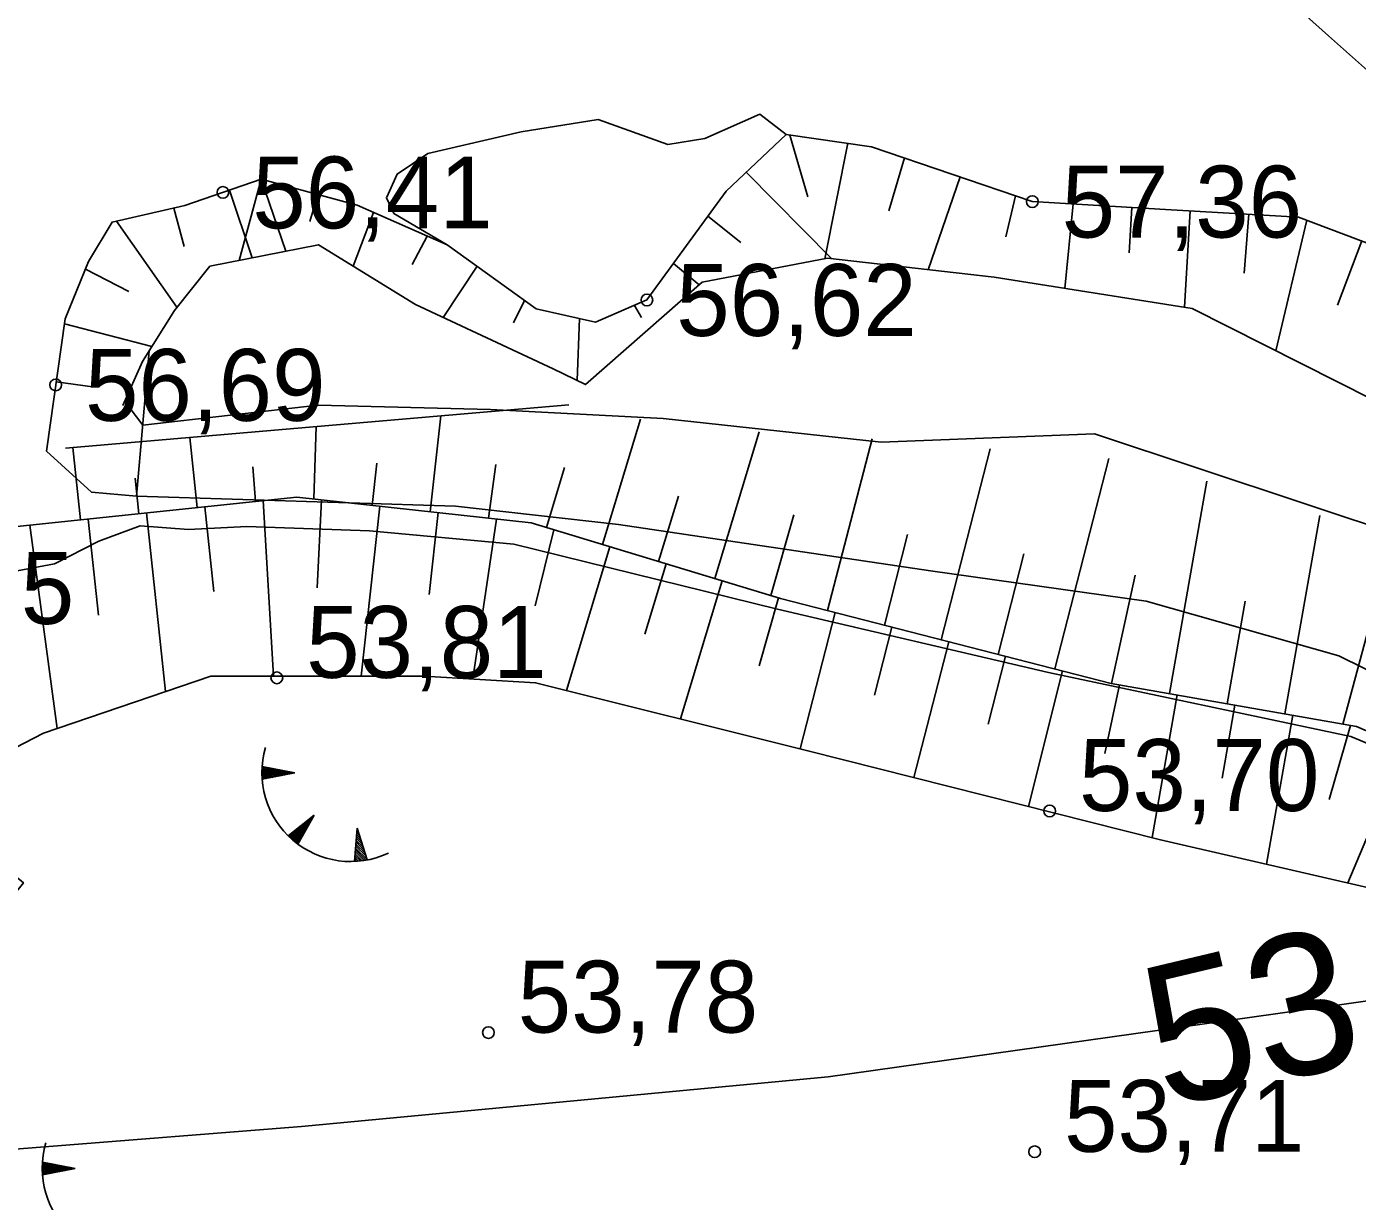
# Model space of a CAD drawing. Extents: x 532503 to 539665, y 6557663 to 6561526.
# Drawn here: x 535172.95 to 535218.33, y 6559609.17 to 6559649.23 of the extents above; entities that cross this region are included whole.
import ezdxf

# ---------------------------------------------------------------- set-up
doc = ezdxf.new("R2010")
doc.units = 0
for name, color, linetype in [('KORGUS-EH2000', 7, 'Continuous'), ('Lamami horisontaal_EH2000', 7, 'Continuous'), ('RELJEEF', 7, 'Continuous'), ('TEE', 7, 'Continuous')]:
    doc.layers.add(name, color=color, linetype=linetype)

msp = doc.modelspace()

# ---------------------------------------------------------------- linework, layer by layer
at = {"layer": 'KORGUS-EH2000'}
for centre in [(535179.647, 6559643.572), (535207.246, 6559643.259), (535194.104, 6559639.905), (535173.946, 6559637.009), (535181.485, 6559627.021), (535207.837, 6559622.482), (535188.7, 6559614.926), (535207.327, 6559610.861)]:
    msp.add_circle(centre, 0.2, dxfattribs=at)
at = {"layer": 'Lamami horisontaal_EH2000'}
msp.add_lwpolyline([(535323.306, 6559653.308), (535295.148, 6559638.437), (535279.24, 6559630.884), (535263.645, 6559624.794), (535239.693, 6559618.984), (535217.96, 6559615.911), (535200.285, 6559613.418), (535182.331, 6559611.722), (535164.517, 6559610.315), (535144.61, 6559613.903), (535131.15, 6559611.033), (535111.075, 6559600.299), (535097.18, 6559594.461), (535095.706, 6559593.643), (535083.186, 6559586.279), (535081.811, 6559585.436), (535079.366, 6559583.659), (535065.471, 6559573.01), (535063.32, 6559570.91), (535060.763, 6559568.66), (535049.425, 6559557.898)], dxfattribs=at)
at = {"layer": 'RELJEEF'}
for p, q in [((535199.589, 6559643.424), (535198.98, 6559645.53)), ((535200.96, 6559645.247), (535200.172, 6559641.313)), ((535202.349, 6559642.949), (535202.888, 6559644.747)), ((535180.95, 6559644.02), (535180.2, 6559641.251)), ((535180.95, 6559644.02), (535181.793, 6559641.566)), ((535197.492, 6559644.263), (535200.413, 6559641.311)), ((535204.781, 6559644.101), (535203.699, 6559640.935)), ((535179.872, 6559643.65), (535180.64, 6559641.338)), ((535182.612, 6559642.586), (535182.881, 6559643.497)), ((535206.34, 6559642.061), (535206.673, 6559643.454)), ((535178.33, 6559641.727), (535177.97, 6559643.039)), ((535208.638, 6559643.178), (535208.352, 6559640.299)), ((535210.545, 6559641.514), (535210.635, 6559643.061)), ((535176.02, 6559642.594), (535178.078, 6559639.656)), ((535184.781, 6559642.889), (535184.089, 6559641.058)), ((535197.304, 6559641.869), (535196.185, 6559642.761)), ((535212.632, 6559642.945), (535212.44, 6559639.655)), ((535214.465, 6559640.816), (535214.628, 6559642.828)), ((535216.606, 6559642.622), (535215.554, 6559638.171)), ((535186.105, 6559641.109), (535186.613, 6559642.086)), ((535217.651, 6559639.723), (535218.477, 6559641.917)), ((535176.444, 6559640.199), (535174.962, 6559640.955)), ((535188.313, 6559641.053), (535187.158, 6559639.311)), ((535195.007, 6559641.144), (535195.881, 6559640.422)), ((535189.55, 6559639.127), (535189.935, 6559639.883)), ((535193.914, 6559639.311), (535193.676, 6559639.72)), ((535174.24, 6559639.095), (535177.226, 6559638.316)), ((535191.808, 6559639.271), (535191.723, 6559637.158)), ((535176.697, 6559633.22), (535177.137, 6559638.174)), ((535175.2, 6559636.94), (535173.96, 6559637.115)), ((535186.719, 6559632.682), (535187.08, 6559635.953)), ((535192.589, 6559631.565), (535193.887, 6559635.844)), ((535182.744, 6559633.12), (535182.826, 6559635.589)), ((535196.417, 6559630.404), (535197.935, 6559635.409)), ((535174.788, 6559632.406), (535174.527, 6559634.878)), ((535178.766, 6559632.826), (535178.513, 6559635.219)), ((535200.264, 6559629.313), (535201.789, 6559635.167)), ((535204.139, 6559628.319), (535205.811, 6559634.835)), ((535208.013, 6559627.325), (535209.851, 6559634.502)), ((535180.668, 6559634.216), (535180.755, 6559633.036)), ((535184.89, 6559634.34), (535184.732, 6559632.901)), ((535188.956, 6559634.299), (535188.707, 6559632.463)), ((535191.295, 6559634.189), (535190.675, 6559632.146)), ((535176.649, 6559633.832), (535176.777, 6559632.616)), ((535211.921, 6559626.483), (535213.194, 6559633.723)), ((535181.02, 6559633.064), (535181.377, 6559627.082)), ((535182.864, 6559630.087), (535183.009, 6559633.091)), ((535195.181, 6559633.22), (535194.503, 6559630.985)), ((535177.042, 6559632.644), (535177.685, 6559626.551)), ((535179.336, 6559629.968), (535179.031, 6559632.854)), ((535184.996, 6559632.872), (535184.358, 6559627.082)), ((535186.677, 6559629.868), (535186.984, 6559632.653)), ((535199.111, 6559632.574), (535198.331, 6559629.824)), ((535215.86, 6559625.79), (535217.05, 6559632.555)), ((535173.064, 6559632.224), (535173.998, 6559625.293)), ((535175.399, 6559629.161), (535175.053, 6559632.434)), ((535188.972, 6559632.434), (535188.165, 6559626.983)), ((535190.299, 6559629.48), (535190.93, 6559632.069)), ((535202.995, 6559631.909), (535202.201, 6559628.816)), ((535192.844, 6559631.488), (535191.359, 6559626.591)), ((535206.954, 6559631.245), (535206.076, 6559627.822)), ((535194.03, 6559628.507), (535194.758, 6559630.908)), ((535196.672, 6559630.327), (535195.245, 6559625.621)), ((535210.747, 6559630.526), (535209.951, 6559626.829)), ((535197.935, 6559627.429), (535198.586, 6559629.747)), ((535214.506, 6559629.638), (535213.89, 6559626.136)), ((535200.522, 6559629.246), (535199.327, 6559624.601)), ((535201.865, 6559626.43), (535202.46, 6559628.749)), ((535218.659, 6559628.521), (535217.83, 6559625.444)), ((535204.397, 6559628.252), (535203.209, 6559623.621)), ((535205.741, 6559625.444), (535206.334, 6559627.755)), ((535208.271, 6559627.258), (535207.113, 6559622.636)), ((535209.722, 6559624.442), (535210.213, 6559626.783)), ((535212.183, 6559626.437), (535211.328, 6559621.572)), ((535213.715, 6559623.603), (535214.153, 6559626.09)), ((535216.123, 6559625.744), (535215.23, 6559620.666)), ((535217.369, 6559622.869), (535218.092, 6559625.397)), ((535219.942, 6559624.651), (535218.009, 6559620.026)), ((535180.974, 6559623.798), (535181.173, 6559623.958)), ((535180.974, 6559623.735), (535181.237, 6559623.945)), ((535180.975, 6559623.863), (535181.108, 6559623.97)), ((535180.976, 6559623.672), (535181.302, 6559623.933)), ((535180.977, 6559623.929), (535181.044, 6559623.983)), ((535180.979, 6559623.61), (535181.366, 6559623.92)), ((535182.094, 6559623.78), (535180.981, 6559623.995)), ((535182.094, 6559623.78), (535180.982, 6559623.561)), ((535181.003, 6559623.565), (535181.431, 6559623.908)), ((535181.109, 6559623.586), (535181.495, 6559623.895)), ((535181.215, 6559623.607), (535181.56, 6559623.883)), ((535181.321, 6559623.628), (535181.624, 6559623.87)), ((535181.427, 6559623.649), (535181.688, 6559623.858)), ((535181.533, 6559623.669), (535181.753, 6559623.846)), ((535181.639, 6559623.69), (535181.817, 6559623.833)), ((535181.745, 6559623.711), (535181.882, 6559623.821)), ((535181.851, 6559623.732), (535181.946, 6559623.808)), ((535181.957, 6559623.753), (535182.011, 6559623.796)), ((535182.758, 6559622.339), (535181.869, 6559621.635)), ((535182.758, 6559622.339), (535182.199, 6559621.354)), ((535182.476, 6559621.842), (535182.486, 6559622.123)), ((535182.529, 6559621.936), (535182.537, 6559622.164)), ((535182.582, 6559622.03), (535182.588, 6559622.205)), ((535182.636, 6559622.123), (535182.64, 6559622.246)), ((535182.689, 6559622.217), (535182.691, 6559622.286)), ((535181.916, 6559621.59), (535181.919, 6559621.675)), ((535181.965, 6559621.545), (535181.971, 6559621.716)), ((535182.013, 6559621.502), (535182.022, 6559621.757)), ((535182.062, 6559621.461), (535182.074, 6559621.797)), ((535182.111, 6559621.421), (535182.125, 6559621.838)), ((535182.159, 6559621.383), (535182.177, 6559621.879)), ((535182.209, 6559621.372), (535182.228, 6559621.92)), ((535182.262, 6559621.466), (535182.28, 6559621.96)), ((535182.316, 6559621.56), (535182.331, 6559622.001)), ((535182.369, 6559621.654), (535182.383, 6559622.042)), ((535182.422, 6559621.748), (535182.434, 6559622.083)), ((535184.223, 6559621.891), (535184.138, 6559620.761)), ((535184.331, 6559621.552), (535184.206, 6559621.675)), ((535184.298, 6559621.655), (535184.211, 6559621.741)), ((535184.265, 6559621.758), (535184.216, 6559621.806)), ((535184.223, 6559621.891), (535184.568, 6559620.812)), ((535184.562, 6559620.832), (535184.172, 6559621.217)), ((535184.529, 6559620.935), (535184.177, 6559621.283)), ((535184.496, 6559621.038), (535184.182, 6559621.348)), ((535184.463, 6559621.14), (535184.187, 6559621.414)), ((535184.43, 6559621.243), (535184.192, 6559621.479)), ((535184.397, 6559621.346), (535184.197, 6559621.544)), ((535184.364, 6559621.449), (535184.202, 6559621.61)), ((535184.203, 6559620.764), (535184.143, 6559620.824)), ((535184.269, 6559620.77), (535184.148, 6559620.89)), ((535184.334, 6559620.776), (535184.152, 6559620.955)), ((535184.397, 6559620.784), (535184.157, 6559621.021)), ((535184.459, 6559620.793), (535184.162, 6559621.086)), ((535184.52, 6559620.803), (535184.167, 6559621.152)), ((535173.485, 6559610.313), (535173.684, 6559610.472)), ((535173.485, 6559610.249), (535173.748, 6559610.46)), ((535173.486, 6559610.378), (535173.619, 6559610.484)), ((535173.487, 6559610.186), (535173.813, 6559610.447)), ((535173.488, 6559610.444), (535173.555, 6559610.497)), ((535173.49, 6559610.125), (535173.877, 6559610.435)), ((535174.605, 6559610.294), (535173.492, 6559610.509)), ((535173.514, 6559610.08), (535173.942, 6559610.422)), ((535173.62, 6559610.101), (535174.006, 6559610.41)), ((535173.726, 6559610.121), (535174.07, 6559610.397)), ((535173.832, 6559610.142), (535174.135, 6559610.385)), ((535173.938, 6559610.163), (535174.199, 6559610.372)), ((535174.044, 6559610.184), (535174.264, 6559610.36)), ((535174.15, 6559610.205), (535174.328, 6559610.348)), ((535174.256, 6559610.225), (535174.393, 6559610.335)), ((535174.362, 6559610.246), (535174.457, 6559610.323)), ((535174.468, 6559610.267), (535174.522, 6559610.31)), ((535174.605, 6559610.294), (535173.493, 6559610.076))]:
    msp.add_line(p, q, dxfattribs=at)
for points in [[(535187.298, 6559641.786), (535185.47, 6559642.855), (535185.219, 6559643.388), (535185.586, 6559644.2), (535186.638, 6559644.895), (535189.811, 6559645.633), (535192.444, 6559646.063), (535194.823, 6559645.207), (535196.074, 6559645.407), (535197.956, 6559646.239), (535198.852, 6559645.548), (535196.81, 6559643.618), (535194.104, 6559639.905), (535192.354, 6559639.148), (535190.323, 6559639.602), (535187.298, 6559641.786)], [(535187.298, 6559641.786), (535185.47, 6559642.855), (535185.219, 6559643.388), (535185.586, 6559644.2), (535186.638, 6559644.895), (535189.811, 6559645.633), (535192.444, 6559646.063), (535194.823, 6559645.207), (535196.074, 6559645.407), (535197.956, 6559646.239), (535198.852, 6559645.548), (535196.81, 6559643.618), (535194.104, 6559639.905), (535192.354, 6559639.148), (535190.323, 6559639.602), (535187.298, 6559641.786)], [(535180.95, 6559644.02), (535184.222, 6559643.133), (535187.298, 6559641.786), (535190.323, 6559639.602), (535192.354, 6559639.148), (535194.104, 6559639.905), (535196.81, 6559643.618), (535198.852, 6559645.548), (535201.763, 6559645.132), (535207.246, 6559643.259), (535211.783, 6559642.994), (535216.32, 6559642.729), (535221.349, 6559640.835), (535228.608, 6559635.879), (535237.051, 6559630.115), (535242.603, 6559626.323), (535247.779, 6559622.79), (535252.038, 6559617.264), (535256.297, 6559611.738), (535259.257, 6559605.676), (535259.835, 6559600.649), (535259.489, 6559597.946), (535257.731, 6559596.061)], [(535176.697, 6559633.22), (535175.167, 6559633.356), (535173.627, 6559634.755), (535174.264, 6559639.264), (535175.068, 6559641.213), (535175.869, 6559642.559), (535178.344, 6559643.125), (535180.95, 6559644.02)], [(535176.697, 6559633.22), (535175.167, 6559633.356), (535173.627, 6559634.755), (535174.264, 6559639.264), (535175.068, 6559641.213), (535175.869, 6559642.559), (535178.344, 6559643.125), (535180.95, 6559644.02)], [(535176.697, 6559633.22), (535175.167, 6559633.356), (535173.627, 6559634.755), (535174.264, 6559639.264), (535175.068, 6559641.213), (535175.869, 6559642.559), (535178.344, 6559643.125), (535180.95, 6559644.02)], [(535231.231, 6559630.26), (535212.693, 6559639.615), (535205.939, 6559640.679), (535200.256, 6559641.329), (535195.983, 6559640.511), (535192.008, 6559637.019), (535190.912, 6559637.554), (535186.211, 6559639.754), (535182.904, 6559641.786), (535179.204, 6559641.054), (535177.992, 6559639.549), (535176.909, 6559637.807), (535176.236, 6559636.312)], [(535191.44, 6559636.326), (535174.276, 6559634.856)], [(535176.297, 6559636.441), (535176.911, 6559635.642), (535182.9, 6559636.315), (535188.775, 6559636.165), (535194.659, 6559635.86), (535202.096, 6559635.053), (535209.365, 6559635.341), (535220.067, 6559631.787)], [(535176.297, 6559636.441), (535176.911, 6559635.642), (535182.9, 6559636.315), (535188.775, 6559636.165), (535194.659, 6559635.86), (535202.096, 6559635.053), (535209.365, 6559635.341), (535220.067, 6559631.787)], [(535176.297, 6559636.441), (535176.911, 6559635.642), (535182.9, 6559636.315), (535188.775, 6559636.165), (535194.659, 6559635.86), (535202.096, 6559635.053), (535209.365, 6559635.341), (535220.067, 6559631.787)], [(535145.665, 6559605.738), (535144.948, 6559611.286), (535145.547, 6559614.758), (535147.89, 6559618.268), (535150.543, 6559620.427), (535152.548, 6559623.283), (535155.473, 6559626.769), (535158.791, 6559629.307), (535162.639, 6559631.282), (535165.38, 6559630.085), (535171.641, 6559632.074), (535182.164, 6559633.184), (535190.158, 6559632.303), (535198.657, 6559629.725), (535209.93, 6559626.833), (535218.305, 6559625.36), (535222.971, 6559623.341)], [(535176.697, 6559633.22), (535187.575, 6559632.88), (535193.137, 6559632.255), (535203.771, 6559630.671), (535211.127, 6559629.63), (535217.699, 6559627.774), (535226.897, 6559623.241), (535232.049, 6559616.626), (535232.751, 6559612.825), (535233.87, 6559608.641), (535233.93, 6559603.408), (535233.012, 6559596.737), (535233.487, 6559594.078), (535232.413, 6559592.066), (535229.907, 6559591.738), (535226.922, 6559592.528), (535226.369, 6559591.15), (535224.197, 6559589.528), (535223.529, 6559589.857), (535222.182, 6559592.348)], [(535176.697, 6559633.22), (535187.575, 6559632.88), (535193.137, 6559632.255), (535203.771, 6559630.671), (535211.127, 6559629.63), (535217.699, 6559627.774), (535226.897, 6559623.241), (535232.049, 6559616.626), (535232.751, 6559612.825), (535233.87, 6559608.641), (535233.93, 6559603.408), (535233.012, 6559596.737), (535233.487, 6559594.078), (535232.413, 6559592.066), (535229.907, 6559591.738), (535226.922, 6559592.528), (535226.369, 6559591.15), (535224.197, 6559589.528), (535223.529, 6559589.857), (535222.182, 6559592.348)], [(535222.95, 6559622.998), (535218.104, 6559625.025), (535207.8, 6559627.207), (535198.558, 6559629.362), (535189.561, 6559631.58), (535184.648, 6559632.031), (535180.46, 6559632.176), (535178.469, 6559632.074), (535176.829, 6559632.201), (535175.414, 6559631.686), (535173.9, 6559630.908), (535171.16, 6559630.402), (535168.386, 6559629.861), (535164.192, 6559629.701)], [(535222.95, 6559622.998), (535218.104, 6559625.025), (535207.8, 6559627.207), (535198.558, 6559629.362), (535189.561, 6559631.58), (535184.648, 6559632.031), (535180.46, 6559632.176), (535178.469, 6559632.074), (535176.829, 6559632.201), (535175.414, 6559631.686), (535173.9, 6559630.908), (535171.16, 6559630.402), (535168.386, 6559629.861), (535164.192, 6559629.701)], [(535222.621, 6559598.654), (535217.689, 6559600.121), (535206.417, 6559601.709), (535191.293, 6559602.456), (535177.689, 6559603.813), (535169.984, 6559604.842), (535156.321, 6559606.092), (535150.618, 6559606.402), (535150.498, 6559609.747), (535154.834, 6559615.536), (535158.416, 6559619.926), (535162.156, 6559617.482), (535166.345, 6559615.304), (535172.096, 6559619.1), (535172.842, 6559620.036), (535169.301, 6559622.948), (535173.531, 6559625.134), (535179.24, 6559627.081), (535186.514, 6559627.083), (535190.31, 6559626.854), (535199.592, 6559624.534), (535211.621, 6559621.498), (535219.16, 6559619.761)]]:
    msp.add_lwpolyline(points, dxfattribs=at)
msp.add_lwpolyline([(535187.298, 6559641.786), (535185.47, 6559642.855), (535185.219, 6559643.388), (535185.586, 6559644.2), (535186.638, 6559644.895), (535189.811, 6559645.633), (535192.444, 6559646.063), (535194.823, 6559645.207), (535196.074, 6559645.407), (535197.956, 6559646.239), (535198.852, 6559645.548), (535196.81, 6559643.618), (535194.104, 6559639.905), (535192.354, 6559639.148), (535190.323, 6559639.602)], close=True, dxfattribs=at)
for centre in [(535184.001, 6559623.785), (535176.512, 6559610.299)]:
    msp.add_arc(centre, 3.027, 163.4234, 295.1745, dxfattribs=at)
at = {"layer": 'TEE'}
for points in [[(535217.345, 6559648.906), (535204.286, 6559660.596), (535189.848, 6559670.228), (535179.237, 6559676.357), (535153.918, 6559683.768), (535141.023, 6559681.948)], [(535254.75, 6559625.178), (535250.471, 6559626.09), (535237.509, 6559633.417), (535223.688, 6559643.269), (535217.345, 6559648.906)]]:
    msp.add_lwpolyline(points, dxfattribs=at)

# ---------------------------------------------------------------- texts
at = {"layer": 'KORGUS-EH2000'}
for s, p in [('56,41 ', (535180.647, 6559642.347)), ('57,36 ', (535208.246, 6559642.034)), ('56,62 ', (535195.104, 6559638.68)), ('56,69 ', (535174.946, 6559635.784)), ('56,95 ', (535166.38, 6559628.86)), ('53,81', (535182.485, 6559627.021)), ('53,70', (535208.837, 6559622.482)), ('53,78', (535189.7, 6559614.926)), ('53,71', (535208.327, 6559610.861))]:
    msp.add_text(s, height=2.45, dxfattribs=at).set_placement(p)
at = {"layer": 'Lamami horisontaal_EH2000'}
msp.add_text('53', height=4.8, rotation=13.3824, dxfattribs=at).set_placement((535211.764, 6559612.326))

doc.saveas('drawing.dxf')
